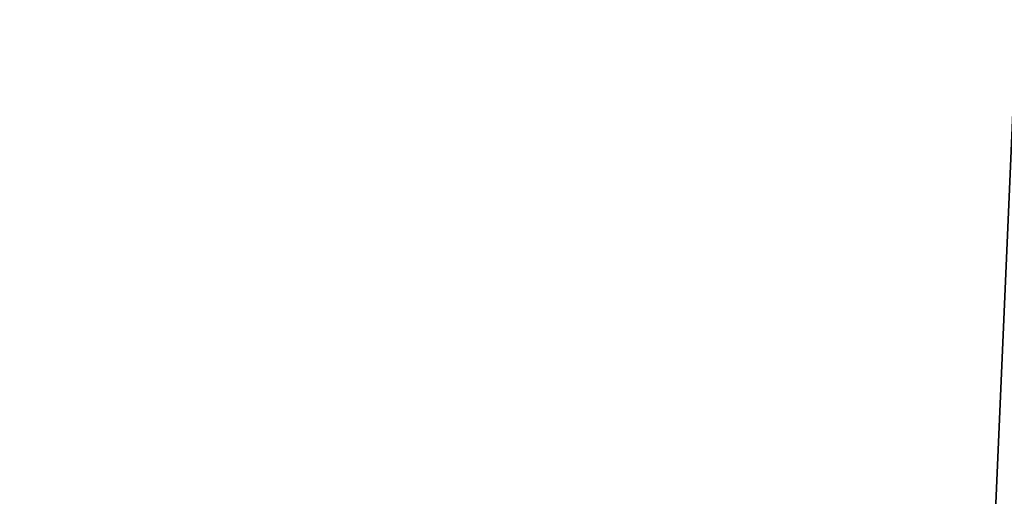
# Model space of a CAD drawing. Header units: millimetres. Extents: x -125 to 171, y -35 to 1363.
# Tile 877 of 1056: x -52.11733 to -52.10402, y 1225.69038 to 1225.69683. Entities that reach past the tile are written whole.
import ezdxf

# ---------------------------------------------------------------- set-up
doc = ezdxf.new("R2010")
doc.units = ezdxf.units.MM
doc.header["$LTSCALE"] = 65.185185
for name, color, linetype in [('2678', 7, 'CONTINUOUS'), ('2679', 7, 'CONTINUOUS'), ('2680', 7, 'CONTINUOUS'), ('2681', 7, 'CONTINUOUS')]:
    doc.layers.add(name, color=color, linetype=linetype)

msp = doc.modelspace()

# ---------------------------------------------------------------- linework, layer by layer
at = {"layer": '2678', "linetype": 'CONTINUOUS'}
for points in [[(-52.2124, 1223.2, 294.512256), (-52.029788, 1223.2, 294.175938), (-52.2124, 1225.7, 294.512256), (-52.2124, 1223.2, 294.512256)], [(-52.2124, 1225.7, 294.512256), (-52.029788, 1223.2, 294.175938), (-52.029798, 1225.7, 294.175947), (-52.2124, 1225.7, 294.512256)]]:
    msp.add_3dface(points, dxfattribs=at)
at = {"layer": '2679', "linetype": 'CONTINUOUS'}
for points in [[(-52.103703, 1223.2, 294.879191), (-52.2124, 1223.2, 294.512256), (-52.103711, 1225.7, 294.87918), (-52.103703, 1223.2, 294.879191)], [(-52.2124, 1223.2, 294.512256), (-52.2124, 1225.7, 294.512256), (-52.103711, 1225.7, 294.87918), (-52.2124, 1223.2, 294.512256)]]:
    msp.add_3dface(points, dxfattribs=at)
at = {"layer": '2680', "linetype": 'CONTINUOUS'}
for points in [[(-51.299273, 1225.7, 296.520806), (-52.528651, 1225.7, 296.391593), (-51.299324, 1223.2, 296.520817), (-51.299273, 1225.7, 296.520806)], [(-52.528651, 1225.7, 296.391593), (-52.528604, 1223.2, 296.391614), (-51.299324, 1223.2, 296.520817), (-52.528651, 1225.7, 296.391593)]]:
    msp.add_3dface(points, dxfattribs=at)
at = {"layer": '2681', "linetype": 'CONTINUOUS'}
for points in [[(-52.131004, 1225.7, 292.608234), (-50.901626, 1225.7, 292.737446), (-52.130953, 1223.2, 292.608223), (-52.131004, 1225.7, 292.608234)], [(-50.901626, 1225.7, 292.737446), (-50.901673, 1223.2, 292.737425), (-52.130953, 1223.2, 292.608223), (-50.901626, 1225.7, 292.737446)]]:
    msp.add_3dface(points, dxfattribs=at)

doc.saveas('drawing.dxf')
